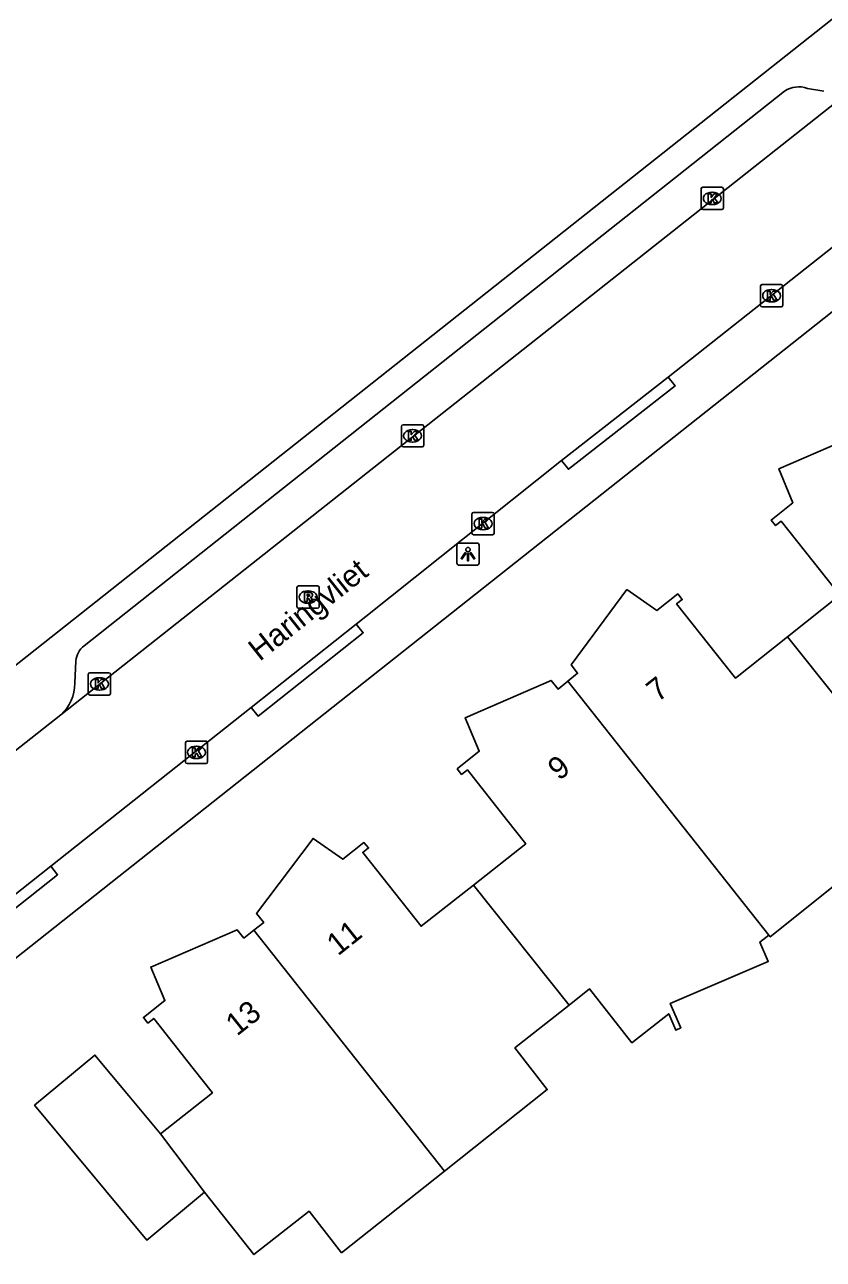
# Model space of a CAD drawing. Extents: x 157321 to 158827, y 386650 to 388532.
# Drawn here: x 157740.4 to 157776.3, y 387410.3 to 387465.8 of the extents above; entities that cross this region are included whole.
import ezdxf

# ---------------------------------------------------------------- set-up
doc = ezdxf.new("R2010")
doc.units = 0
for name, color, linetype in [('IMGEO_Kolk', 7, 'Continuous'), ('IMGEO_Lichtpunt', 7, 'Continuous'), ('IMGEO_Openbare_ruimte_label', 7, 'Continuous'), ('IMGEO_Pand', 7, 'Continuous'), ('IMGEO_Pand_nummerreeks', 7, 'Continuous'), ('IMGEO_Rijbaan_lokaal_open', 7, 'Continuous'), ('IMGEO_Rioolput', 7, 'Continuous'), ('IMGEO_Voetpad_open', 7, 'Continuous')]:
    doc.layers.add(name, color=color, linetype=linetype)

msp = doc.modelspace()

# ---------------------------------------------------------------- linework, layer by layer
at = {"layer": 'IMGEO_Kolk'}
for p, q in [((157770.764, 387457.537), (157770.764, 387458.389)), ((157770.839, 387458.463), (157771.691, 387458.463)), ((157771.252, 387458.243), (157771.277, 387458.243)), ((157771.765, 387458.389), (157771.765, 387457.537)), ((157771.275, 387457.683), (157771.25, 387457.683)), ((157771.691, 387457.463), (157770.839, 387457.463)), ((157773.429, 387453.166), (157773.429, 387454.018)), ((157773.504, 387454.092), (157774.356, 387454.092)), ((157773.917, 387453.872), (157773.942, 387453.872)), ((157774.43, 387454.018), (157774.43, 387453.166)), ((157774.356, 387453.092), (157773.504, 387453.092)), ((157773.94, 387453.312), (157773.915, 387453.312)), ((157757.302, 387446.872), (157757.302, 387447.724)), ((157757.377, 387447.798), (157758.229, 387447.798)), ((157757.79, 387447.578), (157757.815, 387447.578)), ((157758.303, 387447.724), (157758.303, 387446.872)), ((157757.813, 387447.018), (157757.788, 387447.018)), ((157758.229, 387446.798), (157757.377, 387446.798)), ((157760.469, 387442.928), (157760.469, 387443.78)), ((157760.544, 387443.854), (157761.396, 387443.854)), ((157760.957, 387443.634), (157760.982, 387443.634)), ((157761.47, 387443.78), (157761.47, 387442.928)), ((157760.98, 387443.074), (157760.955, 387443.074)), ((157761.396, 387442.854), (157760.544, 387442.854)), ((157743.235, 387435.725), (157743.235, 387436.577)), ((157743.31, 387436.651), (157744.162, 387436.651)), ((157743.723, 387436.431), (157743.748, 387436.431)), ((157744.236, 387436.577), (157744.236, 387435.725)), ((157743.746, 387435.871), (157743.721, 387435.871)), ((157744.162, 387435.651), (157743.31, 387435.651)), ((157747.597, 387432.651), (157747.597, 387433.503)), ((157747.672, 387433.577), (157748.524, 387433.577)), ((157748.085, 387433.357), (157748.11, 387433.357)), ((157748.598, 387433.503), (157748.598, 387432.651)), ((157748.524, 387432.577), (157747.672, 387432.577)), ((157748.108, 387432.797), (157748.083, 387432.797))]:
    msp.add_line(p, q, dxfattribs=at)
for points in [[(157770.764, 387457.537), (157770.764, 387458.389)], [(157770.839, 387458.463), (157771.691, 387458.463)], [(157771.085, 387458.163), (157771.208, 387458.163), (157771.208, 387458.012), (157771.338, 387458.163), (157771.502, 387458.163), (157771.356, 387458.012), (157771.509, 387457.763), (157771.357, 387457.763), (157771.272, 387457.927), (157771.208, 387457.86), (157771.208, 387457.763), (157771.085, 387457.763), (157771.085, 387458.163)], [(157771.765, 387458.389), (157771.765, 387457.537)], [(157771.691, 387457.463), (157770.839, 387457.463)], [(157773.429, 387453.166), (157773.429, 387454.018)], [(157773.504, 387454.092), (157774.356, 387454.092)], [(157773.75, 387453.792), (157773.873, 387453.792), (157773.873, 387453.641), (157774.003, 387453.792), (157774.167, 387453.792), (157774.021, 387453.641), (157774.174, 387453.392), (157774.022, 387453.392), (157773.937, 387453.556), (157773.873, 387453.489), (157773.873, 387453.392), (157773.75, 387453.392), (157773.75, 387453.792)], [(157774.43, 387454.018), (157774.43, 387453.166)], [(157774.356, 387453.092), (157773.504, 387453.092)], [(157757.302, 387446.872), (157757.302, 387447.724)], [(157757.377, 387447.798), (157758.229, 387447.798)], [(157758.303, 387447.724), (157758.303, 387446.872)], [(157757.623, 387447.498), (157757.746, 387447.498), (157757.746, 387447.347), (157757.876, 387447.498), (157758.04, 387447.498), (157757.894, 387447.347), (157758.047, 387447.098), (157757.895, 387447.098), (157757.81, 387447.262), (157757.746, 387447.195), (157757.746, 387447.098), (157757.623, 387447.098), (157757.623, 387447.498)], [(157758.229, 387446.798), (157757.377, 387446.798)], [(157760.469, 387442.928), (157760.469, 387443.78)], [(157760.544, 387443.854), (157761.396, 387443.854)], [(157761.47, 387443.78), (157761.47, 387442.928)], [(157760.79, 387443.554), (157760.913, 387443.554), (157760.913, 387443.403), (157761.043, 387443.554), (157761.207, 387443.554), (157761.061, 387443.403), (157761.214, 387443.154), (157761.062, 387443.154), (157760.977, 387443.318), (157760.913, 387443.251), (157760.913, 387443.154), (157760.79, 387443.154), (157760.79, 387443.554)], [(157761.396, 387442.854), (157760.544, 387442.854)], [(157743.235, 387435.725), (157743.235, 387436.577)], [(157743.31, 387436.651), (157744.162, 387436.651)], [(157744.236, 387436.577), (157744.236, 387435.725)], [(157743.556, 387436.351), (157743.679, 387436.351), (157743.679, 387436.2), (157743.809, 387436.351), (157743.973, 387436.351), (157743.827, 387436.2), (157743.98, 387435.951), (157743.828, 387435.951), (157743.743, 387436.115), (157743.679, 387436.048), (157743.679, 387435.951), (157743.556, 387435.951), (157743.556, 387436.351)], [(157744.162, 387435.651), (157743.31, 387435.651)], [(157747.597, 387432.651), (157747.597, 387433.503)], [(157747.672, 387433.577), (157748.524, 387433.577)], [(157747.918, 387433.277), (157748.041, 387433.277), (157748.041, 387433.126), (157748.171, 387433.277), (157748.335, 387433.277), (157748.189, 387433.126), (157748.342, 387432.877), (157748.19, 387432.877), (157748.105, 387433.041), (157748.041, 387432.974), (157748.041, 387432.877), (157747.918, 387432.877), (157747.918, 387433.277)], [(157748.598, 387433.503), (157748.598, 387432.651)], [(157748.524, 387432.577), (157747.672, 387432.577)]]:
    msp.add_lwpolyline(points, dxfattribs=at)
for centre, start, end in [((157770.841, 387458.387), 91.552, 178.448), ((157770.841, 387458.387), 91.552, 178.448), ((157771.689, 387458.387), 1.552, 88.448), ((157771.689, 387458.387), 1.552, 88.448), ((157770.841, 387457.539), 181.552, 268.448), ((157770.841, 387457.539), 181.552, 268.448), ((157771.689, 387457.539), 271.552, 358.448), ((157771.689, 387457.539), 271.552, 358.448), ((157773.506, 387454.016), 91.552, 178.448), ((157773.506, 387454.016), 91.552, 178.448), ((157774.354, 387454.016), 1.552, 88.448), ((157774.354, 387454.016), 1.552, 88.448), ((157773.506, 387453.168), 181.552, 268.448), ((157773.506, 387453.168), 181.552, 268.448), ((157774.354, 387453.168), 271.552, 358.448), ((157774.354, 387453.168), 271.552, 358.448), ((157757.379, 387447.722), 91.552, 178.448), ((157757.379, 387447.722), 91.552, 178.448), ((157758.227, 387447.722), 1.552, 88.448), ((157758.227, 387447.722), 1.552, 88.448), ((157757.379, 387446.874), 181.552, 268.448), ((157757.379, 387446.874), 181.552, 268.448), ((157758.227, 387446.874), 271.552, 358.448), ((157758.227, 387446.874), 271.552, 358.448), ((157760.546, 387443.778), 91.552, 178.448), ((157760.546, 387443.778), 91.552, 178.448), ((157761.394, 387443.778), 1.552, 88.448), ((157761.394, 387443.778), 1.552, 88.448), ((157760.546, 387442.93), 181.552, 268.448), ((157760.546, 387442.93), 181.552, 268.448), ((157761.394, 387442.93), 271.552, 358.448), ((157761.394, 387442.93), 271.552, 358.448), ((157743.312, 387436.575), 91.552, 178.448), ((157743.312, 387436.575), 91.552, 178.448), ((157744.16, 387436.575), 1.552, 88.448), ((157744.16, 387436.575), 1.552, 88.448), ((157743.312, 387435.727), 181.552, 268.448), ((157743.312, 387435.727), 181.552, 268.448), ((157744.16, 387435.727), 271.552, 358.448), ((157744.16, 387435.727), 271.552, 358.448), ((157747.674, 387433.501), 91.552, 178.448), ((157747.674, 387433.501), 91.552, 178.448), ((157748.522, 387433.501), 1.552, 88.448), ((157748.522, 387433.501), 1.552, 88.448), ((157747.674, 387432.653), 181.552, 268.448), ((157747.674, 387432.653), 181.552, 268.448), ((157748.522, 387432.653), 271.552, 358.448), ((157748.522, 387432.653), 271.552, 358.448)]:
    msp.add_arc(centre, 0.0765, start, end, dxfattribs=at)
for centre, major_axis, ratio, start_param, end_param in [((157771.251, 387457.963), (-0.387, 0.002), 0.722429, 4.712389, 7.853982), ((157771.276, 387457.963), (-0.39, 0.002), 0.717154, 1.570796, 4.712389), ((157773.916, 387453.592), (-0.387, 0.002), 0.722429, 4.712389, 7.853982), ((157773.941, 387453.592), (-0.39, 0.002), 0.717154, 1.570796, 4.712389), ((157757.789, 387447.298), (-0.387, 0.002), 0.722429, 4.712389, 7.853982), ((157757.814, 387447.298), (-0.39, 0.002), 0.717154, 1.570796, 4.712389), ((157760.956, 387443.354), (-0.387, 0.002), 0.722429, 4.712389, 7.853982), ((157760.981, 387443.354), (-0.39, 0.002), 0.717154, 1.570796, 4.712389), ((157743.722, 387436.151), (-0.387, 0.002), 0.722429, 4.712389, 7.853982), ((157743.747, 387436.151), (-0.39, 0.002), 0.717154, 1.570796, 4.712389), ((157748.084, 387433.077), (-0.387, 0.002), 0.722429, 4.712389, 7.853982), ((157748.109, 387433.077), (-0.39, 0.002), 0.717154, 1.570796, 4.712389)]:
    msp.add_ellipse(centre, major_axis=major_axis, ratio=ratio, start_param=start_param, end_param=end_param, dxfattribs=at)
at = {"layer": 'IMGEO_Lichtpunt'}
for p, q in [((157759.793, 387442.388), (157759.793, 387441.581)), ((157759.793, 387442.388), (157759.793, 387441.581)), ((157760.695, 387442.483), (157759.887, 387442.483)), ((157760.695, 387442.483), (157759.887, 387442.483)), ((157760.789, 387441.581), (157760.789, 387442.388)), ((157760.789, 387441.581), (157760.789, 387442.388)), ((157759.887, 387441.487), (157760.695, 387441.487)), ((157759.887, 387441.487), (157760.695, 387441.487))]:
    msp.add_line(p, q, dxfattribs=at)
for points in [[(157760.167, 387442.052), (157760.206, 387442.024), (157760.018, 387441.762), (157759.98, 387441.789), (157760.167, 387442.052)], [(157760.269, 387442.004), (157760.316, 387442.004), (157760.316, 387441.682), (157760.269, 387441.682), (157760.269, 387442.004)], [(157760.379, 387442.024), (157760.417, 387442.051), (157760.604, 387441.789), (157760.565, 387441.761), (157760.379, 387442.024)]]:
    msp.add_lwpolyline(points, dxfattribs=at)
msp.add_circle((157760.292, 387442.186), 0.0994, dxfattribs=at)
for centre, start, end in [((157759.887, 387442.388), 90, 180), ((157759.887, 387442.388), 90, 180), ((157760.695, 387442.388), 0, 90), ((157760.695, 387442.388), 0, 90), ((157759.887, 387441.581), 180, 270), ((157759.887, 387441.581), 180, 270), ((157760.695, 387441.581), 270, 0), ((157760.695, 387441.581), 270, 360)]:
    msp.add_arc(centre, 0.0946, start, end, dxfattribs=at)
at = {"layer": 'IMGEO_Pand'}
for points in [[(157774.645, 387438.27), (157776.997, 387440.132), (157776.136, 387441.22), (157774.361, 387443.462), (157774.11, 387443.263), (157773.911, 387443.514), (157774.886, 387444.292), (157774.261, 387445.815), (157778.133, 387447.488), (157778.455, 387447.122), (157778.892, 387447.471)], [(157764.772, 387436.273), (157765.212, 387436.628), (157764.929, 387437.01), (157767.431, 387440.394), (157768.77, 387439.455), (157769.717, 387440.192), (157769.916, 387439.943), (157769.665, 387439.744), (157771.441, 387437.501), (157772.301, 387436.414), (157774.645, 387438.27)], [(157774.645, 387438.27), (157778.92, 387432.906)], [(157760.534, 387427.115), (157762.885, 387428.971), (157762.022, 387430.064), (157760.264, 387432.29), (157760.006, 387432.086), (157759.808, 387432.337), (157760.797, 387433.126), (157760.166, 387434.634), (157764.021, 387436.313), (157764.336, 387435.921), (157764.772, 387436.273)], [(157773.802, 387424.871), (157764.772, 387436.273)], [(157778.92, 387432.906), (157776.676, 387431.125), (157777.655, 387429.896), (157777.077, 387427.347), (157773.867, 387424.789), (157773.802, 387424.871)], [(157750.673, 387425.09), (157751.117, 387425.441), (157750.799, 387425.836), (157753.336, 387429.212), (157754.672, 387428.273), (157755.619, 387429.021), (157755.825, 387428.786), (157755.567, 387428.582), (157757.331, 387426.347), (157758.187, 387425.262), (157760.534, 387427.115)], [(157760.534, 387427.115), (157764.834, 387421.718)], [(157746.473, 387415.937), (157748.811, 387417.785), (157747.946, 387418.88), (157746.174, 387421.122), (157745.915, 387420.917), (157745.716, 387421.168), (157746.68, 387421.925), (157746.045, 387423.432), (157749.92, 387425.105), (157750.226, 387424.737), (157750.673, 387425.09)], [(157759.233, 387414.262), (157750.673, 387425.09)], [(157773.802, 387424.871), (157773.402, 387424.556), (157773.776, 387423.683), (157769.379, 387421.798), (157769.852, 387420.695), (157769.622, 387420.597), (157769.307, 387421.333), (157767.656, 387420.034), (157765.757, 387422.448), (157764.834, 387421.718)], [(157764.834, 387421.718), (157762.402, 387419.796), (157763.851, 387417.929), (157759.233, 387414.262)], [(157748.464, 387413.316), (157745.87, 387411.159), (157744.023, 387413.382), (157740.827, 387417.227), (157743.532, 387419.475), (157745.057, 387417.64), (157746.473, 387415.937)], [(157748.464, 387413.316), (157746.473, 387415.937)], [(157759.233, 387414.262), (157754.614, 387410.596), (157753.155, 387412.465), (157750.68, 387410.512), (157748.464, 387413.316)]]:
    msp.add_lwpolyline(points, dxfattribs=at)
at = {"layer": 'IMGEO_Rijbaan_lokaal_open'}
for points in [[(157777.753, 387463.018), (157742.004, 387434.766)], [(157769.289, 387449.931), (157778.663, 387457.339)], [(157764.498, 387446.189), (157769.289, 387449.931)], [(157755.274, 387438.843), (157755.697, 387439.178), (157764.498, 387446.189)], [(157750.551, 387435.1), (157755.274, 387438.843)], [(157742.004, 387434.766), (157734.626, 387428.957)], [(157741.55, 387427.969), (157750.551, 387435.1)], [(157738.571, 387425.62), (157741.55, 387427.969)]]:
    msp.add_lwpolyline(points, dxfattribs=at)
at = {"layer": 'IMGEO_Rioolput'}
for p, q in [((157752.609, 387439.629), (157752.609, 387440.481)), ((157752.684, 387440.555), (157753.536, 387440.555)), ((157753.097, 387440.335), (157753.122, 387440.335)), ((157753.61, 387440.481), (157753.61, 387439.629)), ((157753.12, 387439.775), (157753.095, 387439.775)), ((157753.536, 387439.555), (157752.684, 387439.555))]:
    msp.add_line(p, q, dxfattribs=at)
for points in [[(157752.609, 387439.629), (157752.609, 387440.481)], [(157752.684, 387440.555), (157753.536, 387440.555)], [(157753.61, 387440.481), (157753.61, 387439.629)], [(157753.198, 387440.253), (157752.946, 387440.255), (157752.946, 387439.855)], [(157752.946, 387439.855), (157753.07, 387439.855), (157753.07, 387440.017), (157753.081, 387440.017)], [(157753.124, 387440.174), (157753.07, 387440.174), (157753.07, 387440.093)], [(157753.07, 387440.093), (157753.122, 387440.093)], [(157753.128, 387439.988), (157753.199, 387439.855), (157753.339, 387439.855), (157753.274, 387439.981)], [(157753.536, 387439.555), (157752.684, 387439.555)]]:
    msp.add_lwpolyline(points, dxfattribs=at)
for centre, radius, start, end in [((157752.686, 387440.479), 0.0765, 91.552, 178.448), ((157752.686, 387440.479), 0.0765, 91.552, 178.448), ((157753.534, 387440.479), 0.0765, 1.552, 88.448), ((157753.534, 387440.479), 0.0765, 1.552, 88.448), ((157753.08, 387439.964), 0.0533, 26.0293, 88.6989), ((157753.106, 387440.282), 0.19, 274.7715, 282.9687), ((157753.13, 387440.078), 0.0964, 77.0061, 93.1865), ((157753.144, 387440.135), 0.0378, 276.6634, 79.6772), ((157753.197, 387440.143), 0.109, 350.3612, 89.416), ((157753.195, 387440.143), 0.112, 277.5842, 350.9817), ((157753.179, 387439.928), 0.108, 29.5134, 73.7905), ((157752.686, 387439.631), 0.0765, 181.552, 268.448), ((157752.686, 387439.631), 0.0765, 181.552, 268.448), ((157753.534, 387439.631), 0.0765, 271.552, 358.448), ((157753.534, 387439.631), 0.0765, 271.552, 358.448)]:
    msp.add_arc(centre, radius, start, end, dxfattribs=at)
for centre, major_axis, ratio, start_param, end_param in [((157753.096, 387440.055), (-0.387, 0.002), 0.722429, 4.712389, 7.853982), ((157753.121, 387440.055), (-0.39, 0.002), 0.717154, 1.570796, 4.712389)]:
    msp.add_ellipse(centre, major_axis=major_axis, ratio=ratio, start_param=start_param, end_param=end_param, dxfattribs=at)
at = {"layer": 'IMGEO_Voetpad_open'}
for points in [[(157780.092, 387468.756), (157733.955, 387432.23)], [(157789.148, 387462.761), (157739.933, 387423.805), (157719.941, 387407.98), (157719.213, 387407.404)], [(157743.056, 387437.859), (157774.511, 387462.78)], [(157775.543, 387462.907), (157776.269, 387462.784)], [(157769.289, 387449.931), (157769.596, 387449.537), (157764.805, 387445.795), (157764.498, 387446.189)], [(157755.274, 387438.843), (157755.584, 387438.452), (157750.86, 387434.71), (157750.551, 387435.1)], [(157742.627, 387436.183), (157742.681, 387437.192)], [(157741.55, 387427.969), (157741.859, 387427.577), (157738.88, 387425.228), (157738.571, 387425.62)]]:
    msp.add_lwpolyline(points, dxfattribs=at)
for centre, radius, start, end in [((157775.152, 387461.827), 1.149, 70.1006, 123.9307), ((157743.548, 387437.144), 0.868, 124.4997, 176.8093), ((157740.724, 387436.174), 1.903, 312.2628, 0.2707)]:
    msp.add_arc(centre, radius, start, end, dxfattribs=at)

# ---------------------------------------------------------------- texts
at = {"layer": 'IMGEO_Openbare_ruimte_label'}
msp.add_text('Haringvliet', height=1, rotation=38.3825, dxfattribs=at).set_placement((157750.936, 387437.14))
at = {"layer": 'IMGEO_Pand_nummerreeks'}
for s, rotation, p in [('7', 38.4688, (157768.816, 387435.302)), ('9', 38.3022, (157764.383, 387431.779)), ('11', 38.5429, (157754.452, 387423.905)), ('13', 38.4168, (157749.915, 387420.304))]:
    msp.add_text(s, height=1, rotation=rotation, dxfattribs=at).set_placement(p)

doc.saveas('drawing.dxf')
